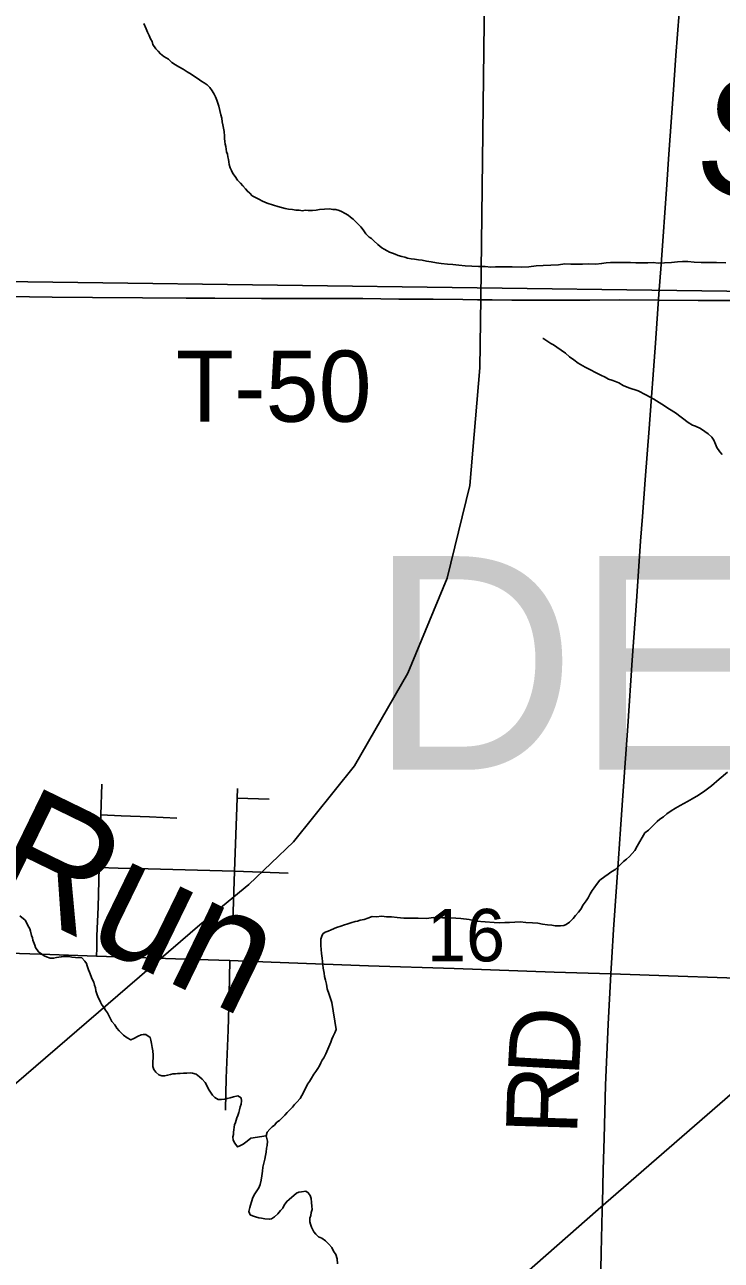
# Model space of a CAD drawing. Extents: x 2.4 to 73.1, y 4.5 to 25.6.
# Drawn here: x 44.1722 to 44.4501, y 23.2414 to 23.7342 of the extents above; entities that cross this region are included whole.
import ezdxf

# ---------------------------------------------------------------- set-up
doc = ezdxf.new("R2010")
doc.units = 0
for name, color, linetype in [('GM_X_City_Street', 7, 'Continuous'), ('GM_X_Minor_River', 7, 'Continuous'), ('GM_X_Minor_River_Text', 7, 'Continuous'), ('GM_X_Rail_Line', 7, 'Continuous'), ('GM_X_Section', 7, 'Continuous'), ('GM_X_Section_Text', 7, 'Continuous'), ('GM_X_State_Route', 7, 'Continuous'), ('GM_X_Township_Road', 7, 'Continuous'), ('GM_X_Township_Road_Text', 7, 'Continuous'), ('GM_X_Township_Text', 7, 'Continuous')]:
    doc.layers.add(name, color=color, linetype=linetype)

msp = doc.modelspace()

# ---------------------------------------------------------------- linework, layer by layer
at = {"layer": 'GM_X_City_Street'}
msp.add_line((44.25695, 23.42571), (44.26975, 23.42529), dxfattribs=at)
for points in [[(44.20089, 23.36267), (44.20096, 23.36586), (44.20105, 23.37082), (44.20148, 23.38229), (44.20192, 23.39802), (44.2021, 23.40493), (44.20246, 23.41425), (44.2026, 23.41904), (44.20302, 23.43132)], [(44.25521, 23.37636), (44.25592, 23.39656), (44.25695, 23.42571), (44.25709, 23.42954)], [(44.2026, 23.41904), (44.21077, 23.41868), (44.22196, 23.41826), (44.23293, 23.41779)], [(44.20192, 23.39802), (44.20951, 23.39784), (44.22152, 23.3975), (44.25592, 23.39656), (44.27733, 23.39586)], [(44.25235, 23.3013), (44.25236, 23.30161), (44.25265, 23.31402), (44.25341, 23.33322), (44.2538, 23.34748), (44.25405, 23.36096)]]:
    msp.add_lwpolyline(points, dxfattribs=at)
at = {"layer": 'GM_X_Minor_River'}
for points in [[(44.262, 23.66702), (44.26106, 23.66779), (44.26032, 23.66876), (44.25919, 23.66991), (44.25826, 23.67107), (44.25714, 23.67223), (44.25621, 23.67376), (44.25528, 23.67492), (44.25473, 23.67606), (44.25418, 23.67721), (44.25382, 23.67855), (44.25364, 23.6795), (44.25347, 23.68045), (44.2533, 23.68159), (44.25312, 23.68255), (44.25275, 23.6835), (44.25258, 23.68465), (44.25241, 23.6856), (44.25223, 23.68655), (44.25206, 23.68769), (44.25189, 23.68884), (44.25191, 23.68978), (44.25174, 23.69169), (44.25158, 23.69302), (44.25122, 23.69435), (44.25104, 23.6955), (44.25088, 23.69702), (44.25052, 23.69836), (44.24962, 23.70179), (44.24926, 23.70293), (44.2489, 23.70408), (44.24835, 23.70542), (44.2478, 23.70657), (44.24706, 23.70791), (44.24613, 23.70925), (44.245, 23.71022), (44.24387, 23.711), (44.24293, 23.71158), (44.24105, 23.71294), (44.23992, 23.71353), (44.23861, 23.7145), (44.2371, 23.71547), (44.2354, 23.71645), (44.23371, 23.71743), (44.23239, 23.71821), (44.23088, 23.71918), (44.22957, 23.72053), (44.22769, 23.72151), (44.22637, 23.72267), (44.22544, 23.72364), (44.2245, 23.7246), (44.22339, 23.72633), (44.22303, 23.72748), (44.22248, 23.72862), (44.22193, 23.72996), (44.22119, 23.7313), (44.22064, 23.73264), (44.21972, 23.73475)], [(44.45193, 23.6393), (44.44813, 23.63936), (44.44509, 23.63941), (44.44205, 23.63945), (44.43919, 23.6395), (44.43673, 23.63973), (44.43463, 23.63976), (44.43254, 23.63961), (44.43025, 23.63945), (44.4274, 23.63931), (44.42492, 23.63916), (44.42284, 23.63938), (44.42074, 23.63922), (44.41922, 23.63925), (44.4177, 23.63927), (44.41599, 23.6393), (44.4139, 23.63933), (44.41181, 23.63937), (44.40971, 23.6394), (44.40781, 23.63943), (44.40591, 23.63946), (44.4042, 23.6393), (44.40229, 23.63895), (44.40001, 23.63879), (44.39696, 23.63884), (44.39468, 23.63869), (44.39259, 23.63872), (44.39012, 23.63876), (44.38764, 23.6388), (44.38517, 23.63846), (44.38212, 23.63832), (44.37908, 23.63818), (44.37622, 23.63803), (44.37336, 23.6377), (44.37032, 23.63756), (44.3667, 23.63762), (44.36005, 23.63772), (44.35815, 23.63756), (44.35587, 23.63779), (44.35321, 23.63783), (44.35054, 23.63787), (44.34788, 23.63811), (44.34541, 23.63834), (44.34295, 23.63857), (44.34086, 23.63879), (44.33839, 23.63902), (44.33649, 23.63924), (44.33441, 23.63965), (44.33251, 23.63987), (44.3308, 23.64028), (44.32928, 23.64049), (44.32777, 23.64071), (44.32644, 23.64092), (44.32492, 23.64113), (44.32379, 23.64153), (44.32265, 23.64174), (44.32113, 23.64214), (44.32, 23.64273), (44.31887, 23.64313), (44.31773, 23.64353), (44.31679, 23.64411), (44.31566, 23.6447), (44.31472, 23.64528), (44.31303, 23.64664), (44.31153, 23.64799), (44.31059, 23.64896), (44.30965, 23.64954), (44.30834, 23.65089), (44.30722, 23.65243), (44.30629, 23.65359), (44.30535, 23.65455), (44.30423, 23.65571), (44.3033, 23.65667), (44.30217, 23.65745), (44.30123, 23.65823), (44.3001, 23.659), (44.29859, 23.65979), (44.29765, 23.66018), (44.29632, 23.66058), (44.29518, 23.6606), (44.29385, 23.66081), (44.28985, 23.6605), (44.28852, 23.66033), (44.287, 23.66016), (44.28529, 23.66019), (44.28414, 23.66021), (44.283, 23.66004), (44.28167, 23.66025), (44.28034, 23.66027), (44.27901, 23.66048), (44.2775, 23.66069), (44.27617, 23.66091), (44.27465, 23.66131), (44.27314, 23.66171), (44.27144, 23.66231), (44.26898, 23.66311), (44.26709, 23.6639), (44.26558, 23.66468), (44.26426, 23.66527), (44.26294, 23.66605), (44.262, 23.66702)], [(44.37904, 23.6091), (44.37885, 23.6091)], [(44.45038, 23.56276), (44.44945, 23.56392), (44.44833, 23.56565), (44.44778, 23.56698), (44.44705, 23.56851), (44.4463, 23.56967), (44.4448, 23.57102), (44.44349, 23.57199), (44.4418, 23.57316), (44.43972, 23.57414), (44.43859, 23.57454), (44.43689, 23.57551), (44.43182, 23.57939), (44.42937, 23.58095), (44.42636, 23.5829), (44.42316, 23.58485), (44.41995, 23.58661), (44.41693, 23.58817), (44.41315, 23.58937), (44.41088, 23.59036), (44.40919, 23.59134), (44.40786, 23.59193), (44.40635, 23.59252), (44.40503, 23.59292), (44.40371, 23.5937), (44.40201, 23.59449), (44.39993, 23.59547), (44.39786, 23.59664), (44.39578, 23.59763), (44.39296, 23.59919), (44.39127, 23.60055), (44.38957, 23.60171), (44.38789, 23.60326), (44.38619, 23.60443), (44.3845, 23.60559), (44.38318, 23.60656), (44.38205, 23.60715), (44.38055, 23.60813), (44.37923, 23.60891), (44.37904, 23.6091)], [(44.31658, 23.37838), (44.31848, 23.37835), (44.32076, 23.37813), (44.32342, 23.3779), (44.32608, 23.37785), (44.32912, 23.3778), (44.33235, 23.37775), (44.3354, 23.37808), (44.33882, 23.37803), (44.34225, 23.37798), (44.34623, 23.37772), (44.34946, 23.37729), (44.3523, 23.37668), (44.35952, 23.37618), (44.36161, 23.37596), (44.36371, 23.37612), (44.36561, 23.37609), (44.3677, 23.37624), (44.3698, 23.3764), (44.37207, 23.37617), (44.37473, 23.37594), (44.37683, 23.37591), (44.37872, 23.3755), (44.38081, 23.37527), (44.38252, 23.37506), (44.38384, 23.37485), (44.38499, 23.37483), (44.38594, 23.37481), (44.38727, 23.37498), (44.38823, 23.37535), (44.38957, 23.37628), (44.39093, 23.37777), (44.3919, 23.3789), (44.39306, 23.38021), (44.39403, 23.38152), (44.39501, 23.38322), (44.39617, 23.38472), (44.39696, 23.38603), (44.39774, 23.38754), (44.39852, 23.38886), (44.3993, 23.38999), (44.40027, 23.3913), (44.40163, 23.39299), (44.40356, 23.39448), (44.4049, 23.39541), (44.40606, 23.39615), (44.40798, 23.39745), (44.40894, 23.39838), (44.40991, 23.39931), (44.41107, 23.40044), (44.41223, 23.40137), (44.41339, 23.40249), (44.41454, 23.40361), (44.41552, 23.40492), (44.41649, 23.40662), (44.41962, 23.41189), (44.42097, 23.413), (44.42232, 23.41431), (44.42329, 23.41525), (44.42445, 23.41637), (44.4256, 23.4173), (44.42695, 23.41823), (44.4283, 23.41954), (44.43003, 23.42065), (44.43176, 23.42176), (44.43368, 23.42287), (44.43656, 23.42434), (44.43848, 23.42545), (44.44097, 23.42693), (44.44347, 23.4286), (44.44617, 23.43065), (44.44925, 23.43326), (44.45253, 23.43605)], [(44.1849, 23.36224), (44.18375, 23.36188), (44.18242, 23.3619), (44.18091, 23.36249), (44.17997, 23.36289), (44.17902, 23.36347), (44.17771, 23.36444), (44.1766, 23.36617), (44.17623, 23.36713), (44.1755, 23.36904), (44.17533, 23.36999), (44.17496, 23.37095), (44.17461, 23.37266), (44.17424, 23.37362), (44.1735, 23.37496), (44.17314, 23.37591), (44.1724, 23.37707), (44.17033, 23.37881)], [(44.26673, 23.25818), (44.2656, 23.25839), (44.26427, 23.25879), (44.26314, 23.25919), (44.26219, 23.25958), (44.26164, 23.26092), (44.26205, 23.26243), (44.26225, 23.26338), (44.26265, 23.2647), (44.26325, 23.2664), (44.26404, 23.26791), (44.26481, 23.26904), (44.2656, 23.27035), (44.26619, 23.27167), (44.26659, 23.27338), (44.26681, 23.27508), (44.26703, 23.27698), (44.26725, 23.27849), (44.26766, 23.2802), (44.26806, 23.28171), (44.26827, 23.28323), (44.26848, 23.28455), (44.2687, 23.28607), (44.26891, 23.28721), (44.26912, 23.28891), (44.26859, 23.29101), (44.26899, 23.29252), (44.26996, 23.29365), (44.27093, 23.29458), (44.27189, 23.29533), (44.27286, 23.29645), (44.27382, 23.2972), (44.27479, 23.29813), (44.27595, 23.29925), (44.27691, 23.30038), (44.27807, 23.3015), (44.27904, 23.30243), (44.27982, 23.30356), (44.28078, 23.30449), (44.28214, 23.30599), (44.28273, 23.30712), (44.28351, 23.30863), (44.28391, 23.30957), (44.28449, 23.31051), (44.28508, 23.31164), (44.28586, 23.31277), (44.28664, 23.31409), (44.28762, 23.31559), (44.2884, 23.31672), (44.28917, 23.31785), (44.28976, 23.31898), (44.29035, 23.32011), (44.29094, 23.32124), (44.29153, 23.32218), (44.29231, 23.32369), (44.29271, 23.32463), (44.2931, 23.32557), (44.2935, 23.32652), (44.29389, 23.32746), (44.29429, 23.3284), (44.29469, 23.32954), (44.29528, 23.33086), (44.29587, 23.33218), (44.29646, 23.3335), (44.29473, 23.34416), (44.29364, 23.34741), (44.29292, 23.3497), (44.29257, 23.3516), (44.29221, 23.35313), (44.29185, 23.35465), (44.29168, 23.35599), (44.29134, 23.35789), (44.29117, 23.35922), (44.291, 23.36056), (44.29083, 23.36189), (44.29067, 23.36379), (44.2905, 23.36531), (44.29034, 23.36702), (44.29036, 23.36835), (44.29038, 23.36949), (44.29078, 23.37063), (44.29117, 23.37157), (44.29214, 23.37231), (44.29328, 23.37268), (44.29443, 23.37323), (44.29654, 23.37414), (44.29826, 23.37469), (44.29979, 23.37523), (44.30074, 23.37541), (44.30227, 23.37595), (44.30399, 23.37649), (44.30495, 23.37667), (44.30609, 23.37703), (44.30762, 23.37739), (44.30915, 23.37793), (44.31087, 23.37847), (44.31239, 23.37845), (44.31468, 23.3786), (44.31658, 23.37838)], [(44.26859, 23.29101), (44.26249, 23.29016), (44.26095, 23.28885), (44.25941, 23.28774), (44.25806, 23.287), (44.25711, 23.28663), (44.25599, 23.28817), (44.25544, 23.28932), (44.25527, 23.29065), (44.25547, 23.2916), (44.25549, 23.29255), (44.25591, 23.29539), (44.25631, 23.29633), (44.25652, 23.29728), (44.25691, 23.29822), (44.25731, 23.29917), (44.2577, 23.3003), (44.25791, 23.30144), (44.25812, 23.30257), (44.25852, 23.30371), (44.25873, 23.30503), (44.25856, 23.30618), (44.25724, 23.30696), (44.25552, 23.3066), (44.25419, 23.30625), (44.25304, 23.30588), (44.25209, 23.30571), (44.25075, 23.30554), (44.24942, 23.30556), (44.2481, 23.30634), (44.24717, 23.30731), (44.24587, 23.30923), (44.24531, 23.31019), (44.24476, 23.31133), (44.2442, 23.31229), (44.24308, 23.31364), (44.24196, 23.31461), (44.24064, 23.31558), (44.23913, 23.31598), (44.23818, 23.31619), (44.23684, 23.31602), (44.23551, 23.31604), (44.23418, 23.31587), (44.23323, 23.31589), (44.23228, 23.31571), (44.23133, 23.31573), (44.23037, 23.31555), (44.22922, 23.31519), (44.22808, 23.31502), (44.22694, 23.31504), (44.2258, 23.31543), (44.22449, 23.3164), (44.22375, 23.31756), (44.22338, 23.3187), (44.2234, 23.31965), (44.22346, 23.32326), (44.22329, 23.32497), (44.22312, 23.3263), (44.22277, 23.32783), (44.2226, 23.32916), (44.22224, 23.33031), (44.22055, 23.33147), (44.21959, 23.33149), (44.21864, 23.33131), (44.21749, 23.33076), (44.21576, 23.32984), (44.21461, 23.32929), (44.21311, 23.33007), (44.2116, 23.33124), (44.20992, 23.33297), (44.20898, 23.33394), (44.20824, 23.33528), (44.20693, 23.33663), (44.20601, 23.33854), (44.20528, 23.34007), (44.20453, 23.34122), (44.20379, 23.34238), (44.20305, 23.34334), (44.20249, 23.3443), (44.20213, 23.34525), (44.20157, 23.34621), (44.20103, 23.34774), (44.20066, 23.34888), (44.20049, 23.35003), (44.20013, 23.35117), (44.19977, 23.35232), (44.19921, 23.35347), (44.19812, 23.35633), (44.19775, 23.35729), (44.19721, 23.35882), (44.19684, 23.35977), (44.19629, 23.36073), (44.19498, 23.36208), (44.19251, 23.36212), (44.19099, 23.36233), (44.18985, 23.36254), (44.1889, 23.36256), (44.18776, 23.36258), (44.1868, 23.3624), (44.1849, 23.36224)], [(44.29706, 23.24003), (44.29691, 23.24193), (44.29636, 23.24365), (44.29543, 23.24499), (44.29469, 23.24653), (44.29358, 23.24787), (44.29227, 23.24922), (44.29076, 23.2502), (44.28944, 23.25079), (44.28831, 23.25176), (44.28757, 23.25272), (44.28665, 23.25463), (44.28628, 23.25578), (44.28592, 23.25673), (44.28594, 23.25825), (44.28634, 23.2592), (44.28655, 23.26052), (44.28695, 23.26166), (44.28678, 23.26299), (44.28661, 23.26451), (44.28645, 23.26603), (44.28609, 23.26718), (44.28534, 23.26833), (44.2844, 23.26891), (44.28269, 23.26875), (44.28154, 23.26858), (44.28059, 23.26822), (44.27769, 23.2656), (44.27673, 23.26486), (44.27575, 23.26335), (44.27517, 23.26222), (44.2742, 23.26129), (44.27323, 23.25997), (44.27188, 23.25867), (44.27072, 23.25792), (44.26977, 23.25775), (44.26806, 23.25797), (44.26673, 23.25818)]]:
    msp.add_lwpolyline(points, dxfattribs=at)
at = {"layer": 'GM_X_Rail_Line'}
for points in [[(44.25279, 22.99625), (44.25498, 23.0348), (44.25803, 23.06783), (44.26715, 23.10087), (44.27758, 23.12043), (44.29583, 23.15563), (44.31538, 23.18258), (44.3471, 23.21431), (44.40098, 23.26169), (44.50613, 23.35296), (44.6569, 23.48292), (44.79159, 23.59898), (44.81114, 23.61506), (44.82896, 23.63201), (44.85329, 23.66244), (44.87458, 23.69938), (44.89022, 23.7372), (44.89935, 23.77414), (44.90326, 23.82108), (44.90369, 23.8489), (44.9076, 24.16793), (44.90847, 24.34745), (44.91499, 24.84946), (44.91547, 24.90511)], [(43.70323, 22.77251), (43.70543, 22.81106), (43.70847, 22.84409), (43.7176, 22.87712), (43.72802, 22.89668), (43.74627, 22.93189), (43.76582, 22.95884), (43.79754, 22.99057), (43.85142, 23.03794), (43.95657, 23.12922), (44.10734, 23.25918), (44.24204, 23.37523), (44.26159, 23.39131), (44.2794, 23.40827), (44.30374, 23.43869), (44.32503, 23.47564), (44.34067, 23.51345), (44.34979, 23.5504), (44.3537, 23.59734), (44.35414, 23.62516), (44.35805, 23.94419)]]:
    msp.add_lwpolyline(points, dxfattribs=at)
at = {"layer": 'GM_X_Section'}
for points in [[(44.60282, 24.12385), (44.59161, 23.62605), (44.1136, 23.63244), (44.10241, 24.12867)], [(44.59161, 23.62605), (44.5837, 23.12325), (44.10795, 23.12864), (44.1136, 23.63244)]]:
    msp.add_lwpolyline(points, close=True, dxfattribs=at)
at = {"layer": 'GM_X_State_Route'}
for points in [[(44.15398, 23.3643), (44.15746, 23.36416), (44.1786, 23.36349), (44.20089, 23.36267), (44.23235, 23.36165), (44.25405, 23.36096), (44.27056, 23.3603), (44.3094, 23.35885), (44.34359, 23.35778), (44.38336, 23.35638), (44.40603, 23.35563)], [(44.40603, 23.35563), (44.4329, 23.35471), (44.46397, 23.35367), (44.48819, 23.35275), (44.50528, 23.35207), (44.54288, 23.35096), (44.55716, 23.35046), (44.58823, 23.34929), (44.61868, 23.34828), (44.64665, 23.34747), (44.656, 23.34725), (44.66436, 23.34706), (44.70757, 23.34659), (44.75264, 23.34642)]]:
    msp.add_lwpolyline(points, dxfattribs=at)
at = {"layer": 'GM_X_Township_Road'}
for points in [[(44.41451, 23.48079), (44.41618, 23.50432), (44.41787, 23.5282), (44.4186, 23.53811), (44.41966, 23.55268), (44.42129, 23.57313), (44.42377, 23.60723), (44.42522, 23.62676), (44.42603, 23.63854), (44.42835, 23.67047), (44.42917, 23.68257), (44.43083, 23.70644), (44.43194, 23.72194), (44.43322, 23.73899), (44.43608, 23.7768), (44.4382, 23.80563), (44.44075, 23.84035), (44.44098, 23.84425), (44.44117, 23.8476), (44.44138, 23.85087), (44.44155, 23.854), (44.44167, 23.85835), (44.44166, 23.85882)], [(44.11523, 23.62671), (44.13029, 23.62628), (44.15609, 23.62596), (44.18313, 23.62553), (44.19929, 23.62542), (44.21918, 23.62531), (44.23659, 23.62521), (44.24809, 23.62518), (44.26674, 23.62498), (44.29285, 23.62502), (44.30714, 23.62497), (44.32144, 23.62482), (44.33512, 23.62475), (44.34693, 23.62457), (44.35283, 23.62454), (44.35874, 23.62452), (44.3665, 23.6244), (44.39759, 23.62441), (44.4094, 23.62445), (44.44079, 23.62424), (44.4641, 23.62429)], [(44.40603, 23.35563), (44.40638, 23.3622), (44.40706, 23.37338), (44.40907, 23.40163), (44.40982, 23.41343), (44.41092, 23.42864), (44.41276, 23.4544), (44.41451, 23.48079)], [(44.40261, 23.26132), (44.40269, 23.26438), (44.40299, 23.27743), (44.40333, 23.29017), (44.40393, 23.3113), (44.40494, 23.33556), (44.40603, 23.35563)], [(44.39425, 23.01969), (44.39491, 23.0206), (44.39525, 23.02133), (44.39536, 23.02162), (44.39544, 23.02204), (44.39569, 23.04161), (44.39584, 23.05032), (44.3964, 23.06586), (44.39693, 23.07797), (44.39772, 23.09474), (44.39806, 23.10623), (44.39886, 23.13077), (44.39957, 23.15377), (44.39984, 23.16122), (44.40054, 23.18421), (44.40115, 23.20597), (44.40188, 23.23082), (44.4022, 23.24449), (44.40261, 23.26132)]]:
    msp.add_lwpolyline(points, dxfattribs=at)

# ---------------------------------------------------------------- texts
at = {"layer": 'GM_X_Minor_River_Text'}
for s, height, rotation, p in [('Snooks', 0.04737, 350.0492, (44.43767, 23.66914)), ('Run', 0.047366, 334.0516, (44.15454, 23.38893))]:
    msp.add_text(s, height=height, rotation=rotation, dxfattribs=at).set_placement(p)
at = {"layer": 'GM_X_Section_Text'}
msp.add_text('16', height=0.020928, rotation=0, dxfattribs=at).set_placement((44.33269, 23.36063))
at = {"layer": 'GM_X_Township_Road_Text'}
for s, height, rotation, p in [('T-50', 0.028409, 0, (44.23249, 23.57587)), ('D', 0.02841, 86.8456, (44.39322, 23.3143)), ('R', 0.02841, 88.302, (44.39254, 23.29117))]:
    msp.add_text(s, height=height, rotation=rotation, dxfattribs=at).set_placement(p)
at = {"layer": 'GM_X_Township_Text'}
msp.add_text('DELAWARE', height=0.085227, rotation=0, dxfattribs=at).set_placement((44.30978, 23.43704))

doc.saveas('drawing.dxf')
